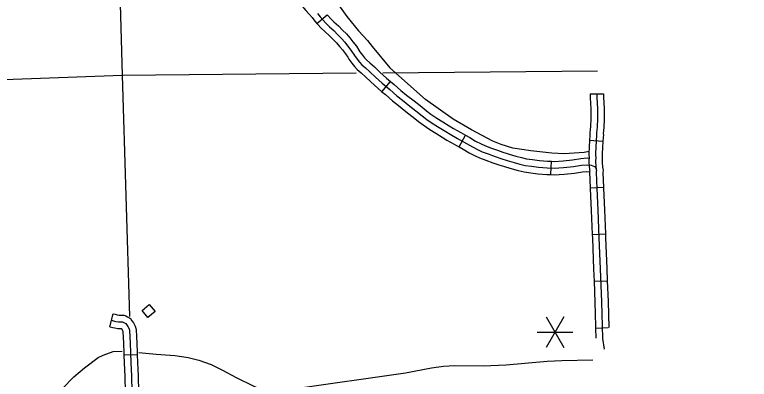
# Model space of a CAD drawing. Extents: x -19 to 366, y -4 to 359.
# Drawn here: x 168.146 to 169.712, y 177.432 to 178.21 of the extents above; entities that cross this region are included whole.
import ezdxf

# ---------------------------------------------------------------- set-up
doc = ezdxf.new("R2010")
doc.units = 0
for name, color, linetype in [('Level 32', 7, 'Continuous'), ('Level 35', 7, 'Continuous'), ('Level 45', 7, 'Continuous'), ('Level 48', 7, 'Continuous'), ('Level 5', 7, 'Continuous'), ('Level 56', 7, 'Continuous'), ('Level 60', 7, 'Continuous')]:
    doc.layers.add(name, color=color, linetype=linetype)

msp = doc.modelspace()

# ---------------------------------------------------------------- linework, layer by layer
at = {"layer": 'Level 32'}
for p, q in [((169.373, 178.041), (169.4014, 178.041)), ((169.3716, 177.9422), (169.4, 177.9401)), ((169.3726, 177.8408), (169.401, 177.8419)), ((169.3772, 177.7408), (169.4056, 177.7421)), ((169.3811, 177.641), (169.4094, 177.6421)), ((168.3487, 177.544), (168.3559, 177.5715)), ((169.3844, 177.5412), (169.4112, 177.542)), ((168.3782, 177.4839), (168.4066, 177.485))]:
    msp.add_line(p, q, dxfattribs=at)
for points in [[(169.373, 178.041), (169.373, 178.0382), (169.3731, 178.0309), (169.3736, 178.023), (169.3742, 178.0067), (169.3743, 178.0003), (169.3744, 177.9943), (169.3743, 177.9886), (169.3742, 177.9828), (169.3739, 177.977), (169.3735, 177.9713), (169.3729, 177.9652), (169.3724, 177.9581), (169.3721, 177.9542), (169.3724, 177.9525), (169.3716, 177.9422)], [(169.3872, 178.041), (169.3872, 178.0382), (169.3873, 178.0314), (169.3878, 178.0237), (169.3884, 178.0071)], [(169.4014, 178.041), (169.4014, 178.0383), (169.4015, 178.0319), (169.402, 178.0244), (169.4026, 178.0074), (169.4027, 178.0007), (169.4028, 177.9945), (169.4027, 177.9881), (169.4026, 177.9817), (169.4022, 177.9753), (169.4018, 177.969), (169.4012, 177.9629), (169.4007, 177.956), (169.4007, 177.9557), (169.401, 177.954), (169.4, 177.9401)], [(169.3884, 178.0071), (169.3885, 178.0005), (169.3886, 177.9944), (169.3885, 177.9883), (169.3884, 177.9823), (169.3881, 177.9762), (169.3876, 177.9701), (169.3871, 177.9641), (169.3866, 177.957), (169.3864, 177.9549), (169.3867, 177.9532), (169.3858, 177.9405), (169.3852, 177.9273), (169.3845, 177.9135), (169.3845, 177.9125), (169.3846, 177.9032), (169.3845, 177.8999), (169.3844, 177.8966), (169.3845, 177.8933), (169.3846, 177.89), (169.3849, 177.8867), (169.3852, 177.8834), (169.3854, 177.882)], [(169.3716, 177.9422), (169.3716, 177.9413), (169.371, 177.9279), (169.3703, 177.914), (169.3703, 177.9125), (169.3704, 177.9035), (169.3703, 177.9003), (169.3702, 177.8966), (169.3703, 177.8929), (169.3704, 177.8892), (169.3707, 177.8855), (169.3711, 177.8818), (169.3713, 177.8802), (169.3716, 177.8781), (169.3718, 177.8767), (169.3718, 177.8767), (169.3714, 177.8737), (169.3726, 177.8408)], [(169.4, 177.9401), (169.3999, 177.9397), (169.3994, 177.9266), (169.3987, 177.9131), (169.3987, 177.9124), (169.3988, 177.903), (169.3987, 177.8995), (169.3986, 177.8966), (169.3987, 177.8937), (169.3988, 177.8908), (169.399, 177.8879), (169.3993, 177.8851), (169.3995, 177.8839), (169.3997, 177.8822), (169.4005, 177.8769), (169.4001, 177.874), (169.4, 177.8734), (169.3999, 177.8727), (169.401, 177.8419)], [(169.3854, 177.882), (169.3856, 177.8801), (169.3861, 177.8769)], [(169.3861, 177.8769), (169.386, 177.876), (169.3859, 177.875), (169.3857, 177.8732), (169.3869, 177.839), (169.3891, 177.7928), (169.3917, 177.7335), (169.3942, 177.6676), (169.397, 177.597), (169.3985, 177.5458), (169.3993, 177.5192), (169.4025, 177.4958)], [(169.3726, 177.8408), (169.3727, 177.8384), (169.3749, 177.7921), (169.3772, 177.7408)], [(169.401, 177.8419), (169.4011, 177.8396), (169.4033, 177.7934), (169.4056, 177.7421)], [(169.3772, 177.7408), (169.3775, 177.733), (169.3801, 177.667), (169.3811, 177.641)], [(169.4056, 177.7421), (169.4059, 177.7341), (169.4084, 177.6681), (169.4094, 177.6421)], [(169.3811, 177.641), (169.3828, 177.5965), (169.3843, 177.5453), (169.3844, 177.5412)], [(169.4094, 177.6421), (169.4112, 177.5975), (169.4128, 177.542)], [(168.3559, 177.5715), (168.3597, 177.5705), (168.362, 177.5699), (168.3639, 177.5694), (168.3682, 177.5689), (168.378, 177.5684), (168.3823, 177.567), (168.3864, 177.5651), (168.3927, 177.5616), (168.3957, 177.5565), (168.3988, 177.5524), (168.4026, 177.545), (168.4047, 177.5382), (168.4052, 177.5226), (168.4058, 177.5092), (168.4065, 177.4893), (168.4066, 177.485)], [(168.3523, 177.5577), (168.356, 177.5568), (168.3585, 177.5561), (168.3614, 177.5554), (168.367, 177.5547), (168.3754, 177.5543), (168.3771, 177.5537), (168.38, 177.5524), (168.3824, 177.551), (168.3839, 177.5485), (168.3868, 177.5448), (168.3894, 177.5396), (168.3906, 177.5358), (168.391, 177.5221), (168.3916, 177.5087), (168.3923, 177.4888), (168.3931, 177.4671), (168.3945, 177.4389), (168.3956, 177.4048)], [(168.3487, 177.544), (168.3523, 177.543), (168.355, 177.5423), (168.3589, 177.5414), (168.3658, 177.5405), (168.3724, 177.5402), (168.3747, 177.5372), (168.3762, 177.5343), (168.3764, 177.5334), (168.3768, 177.5215), (168.3774, 177.5082), (168.3781, 177.4883), (168.3782, 177.4839)], [(169.3844, 177.5412), (169.3851, 177.5193)], [(168.3782, 177.4839), (168.3789, 177.4665), (168.3803, 177.4384), (168.3814, 177.4043), (168.3821, 177.384)], [(168.4066, 177.485), (168.4073, 177.4677), (168.4087, 177.4395), (168.4098, 177.4052), (168.4105, 177.385)]]:
    msp.add_lwpolyline(points, dxfattribs=at)
at = {"layer": 'Level 35'}
for points in [[(168.8288, 178.2414), (168.8538, 178.2064), (168.8791, 178.1759), (168.8978, 178.1552), (168.9076, 178.1422), (168.9458, 178.097)], [(169.3705, 177.918), (169.3599, 177.9162), (169.3171, 177.9132), (169.2909, 177.9144), (169.246, 177.9193), (169.2078, 177.9252), (169.1833, 177.9331), (169.1653, 177.94), (169.1199, 177.9645), (169.0807, 177.987), (169.0219, 178.0289), (168.9458, 178.097)], [(168.1535, 177.3292), (168.1931, 177.3673), (168.2254, 177.3913), (168.2466, 177.4115), (168.2714, 177.4368), (168.2944, 177.456), (168.3239, 177.4781), (168.3345, 177.4835), (168.3555, 177.4909), (168.3745, 177.4919)], [(168.4102, 177.4893), (168.4474, 177.4857), (168.4868, 177.4827), (168.5155, 177.4783), (168.5384, 177.4724), (168.5646, 177.463), (168.5891, 177.4516), (168.6177, 177.4353), (168.6557, 177.4169), (168.6666, 177.4128), (168.6792, 177.4097), (168.6903, 177.4091), (168.7393, 177.4116), (168.9792, 177.4458), (169.0347, 177.4565), (169.0603, 177.4601), (169.0843, 177.4611), (169.1449, 177.4602), (169.1935, 177.4623), (169.2812, 177.4706), (169.3126, 177.4721), (169.3782, 177.473)]]:
    msp.add_lwpolyline(points, dxfattribs=at)
at = {"layer": 'Level 45'}
for p, q in [((168.7902, 178.1916), (168.8117, 178.2101)), ((168.9289, 178.0457), (168.9474, 178.0672)), ((169.0933, 177.9278), (169.1072, 177.9526)), ((169.2893, 177.8687), (169.2901, 177.8971))]:
    msp.add_line(p, q, dxfattribs=at)
for points in [[(168.7285, 178.2713), (168.7347, 178.2631), (168.7368, 178.2603), (168.7421, 178.2534), (168.7482, 178.2448), (168.753, 178.2378), (168.7588, 178.2286), (168.7666, 178.2191), (168.7735, 178.2113), (168.7803, 178.2039), (168.7859, 178.1966), (168.7902, 178.1916)], [(168.7912, 178.213), (168.7969, 178.2055), (168.8026, 178.199), (168.8096, 178.1913), (168.8168, 178.1843), (168.826, 178.1762), (168.8349, 178.1672), (168.8425, 178.1596), (168.8495, 178.1516), (168.8557, 178.1437), (168.8627, 178.1345), (168.8701, 178.1232), (168.8757, 178.115), (168.8808, 178.1089), (168.8859, 178.1032), (168.8938, 178.0965), (168.9032, 178.0881), (168.9149, 178.077), (168.9292, 178.0641), (168.9454, 178.0502), (168.9603, 178.0372), (168.9727, 178.0274), (168.9886, 178.0148), (169.0011, 178.0049), (169.0145, 177.994), (169.0248, 177.9864), (169.0383, 177.9772), (169.051, 177.9693), (169.0648, 177.9605), (169.0746, 177.9548), (169.0898, 177.9461), (169.0949, 177.9432), (169.1091, 177.9353), (169.1218, 177.9279), (169.1339, 177.9217), (169.1427, 177.9175), (169.1553, 177.9128), (169.1702, 177.9073), (169.1825, 177.9029), (169.1961, 177.899), (169.2105, 177.8947), (169.2229, 177.8913), (169.2345, 177.8885), (169.2481, 177.8868), (169.263, 177.8847), (169.2814, 177.8831), (169.2961, 177.8827), (169.3163, 177.8838), (169.3373, 177.8861)], [(168.8117, 178.2101), (168.8132, 178.2084), (168.8197, 178.2013), (168.8264, 178.1948), (168.8358, 178.1865), (168.845, 178.1772), (168.8529, 178.1693), (168.8605, 178.1606), (168.867, 178.1524), (168.8743, 178.1427), (168.8796, 178.1346)], [(168.7902, 178.1916), (168.7919, 178.1895), (168.7994, 178.1814), (168.8071, 178.1739), (168.8163, 178.1658), (168.8248, 178.1572), (168.8321, 178.1499), (168.8386, 178.1425), (168.8445, 178.135), (168.8511, 178.1263), (168.8558, 178.1191)], [(168.8796, 178.1346), (168.8819, 178.1311), (168.887, 178.1237), (168.8916, 178.1182), (168.8959, 178.1134), (168.9031, 178.1072), (168.9129, 178.0985), (168.9245, 178.0875), (168.9386, 178.0748), (168.9474, 178.0672)], [(168.8558, 178.1191), (168.8583, 178.1153), (168.8644, 178.1064), (168.8701, 178.0996), (168.876, 178.0931), (168.8844, 178.0858), (168.8936, 178.0776), (168.9052, 178.0666), (168.9198, 178.0534), (168.9289, 178.0457)], [(168.9474, 178.0672), (168.9547, 178.061), (168.9694, 178.0481), (168.9815, 178.0385), (168.9974, 178.026), (169.01, 178.016), (169.0232, 178.0053), (169.024, 178.0047)], [(168.9289, 178.0457), (168.9361, 178.0395), (168.9512, 178.0263), (168.9639, 178.0162), (168.9798, 178.0037), (168.9922, 177.9938), (169.0058, 177.9828), (169.0071, 177.9818)], [(169.024, 178.0047), (169.033, 177.998), (169.0461, 177.9891), (169.0586, 177.9813), (169.0722, 177.9726), (169.0817, 177.9671), (169.0968, 177.9585), (169.1019, 177.9555), (169.1072, 177.9526)], [(169.0071, 177.9818), (169.0166, 177.9748), (169.0306, 177.9653), (169.0434, 177.9573), (169.0574, 177.9484), (169.0675, 177.9425), (169.0827, 177.9338), (169.0879, 177.9308), (169.0933, 177.9278)], [(169.1072, 177.9526), (169.1161, 177.9476), (169.1286, 177.9403), (169.1401, 177.9344), (169.1482, 177.9306), (169.1602, 177.9261), (169.175, 177.9207), (169.1868, 177.9165), (169.1955, 177.9139)], [(169.0933, 177.9278), (169.102, 177.9229), (169.115, 177.9154), (169.1276, 177.9089), (169.1371, 177.9045), (169.1503, 177.8995), (169.1654, 177.894), (169.1781, 177.8894), (169.1877, 177.8866)], [(169.1955, 177.9139), (169.2001, 177.9126), (169.2145, 177.9084), (169.2265, 177.905), (169.237, 177.9025), (169.25, 177.9009), (169.2646, 177.8988), (169.2822, 177.8973), (169.2901, 177.8971)], [(169.2901, 177.8971), (169.296, 177.897), (169.3152, 177.8979), (169.3354, 177.9002), (169.3527, 177.9028), (169.3663, 177.9042), (169.3704, 177.9037)], [(169.1877, 177.8866), (169.1922, 177.8853), (169.2066, 177.8811), (169.2193, 177.8776), (169.2319, 177.8745), (169.2462, 177.8727), (169.2614, 177.8705), (169.2806, 177.869), (169.2893, 177.8687)], [(169.3373, 177.8861), (169.3545, 177.8887), (169.3662, 177.8899), (169.3751, 177.8889), (169.3823, 177.8857), (169.3854, 177.882)], [(169.2893, 177.8687), (169.2963, 177.8685), (169.3174, 177.8696), (169.3391, 177.872), (169.3562, 177.8746), (169.3661, 177.8756), (169.372, 177.8749)]]:
    msp.add_lwpolyline(points, dxfattribs=at)
at = {"layer": 'Level 48'}
for p, q in [((169.317, 177.5651), (169.2791, 177.4995)), ((169.2791, 177.5651), (169.317, 177.4995)), ((169.2601, 177.5323), (169.3359, 177.5323))]:
    msp.add_line(p, q, dxfattribs=at)
at = {"layer": 'Level 5'}
for points in [[(168.3614, 178.5634), (168.3745, 178.0811)], [(168.3745, 178.0811), (168.8736, 178.0857)], [(168.931, 178.0862), (169.3883, 178.0904)], [(167.3515, 178.0632), (167.8923, 178.0633), (168.123, 178.0716), (168.3745, 178.0811)], [(168.3745, 178.0811), (168.3902, 177.566)]]:
    msp.add_lwpolyline(points, dxfattribs=at)
at = {"layer": 'Level 56'}
msp.add_lwpolyline([(168.4322, 177.5913), (168.4449, 177.5762), (168.4298, 177.5635), (168.4171, 177.5786)], close=True, dxfattribs=at)
at = {"layer": 'Level 60'}
for points in [[(176.1271, 2.4436), (175.8876, 11.0613), (175.6472, 19.6792), (175.4061, 28.2972), (175.164, 36.9153), (174.9212, 45.5335), (174.6775, 54.1519), (174.433, 62.7704), (174.1876, 71.389), (173.9414, 80.0077), (173.6944, 88.6266), (173.4466, 97.2456), (173.1979, 105.8647), (172.9484, 114.484), (172.6981, 123.1034), (172.447, 131.7229), (172.195, 140.3425), (171.9422, 148.9623), (171.6886, 157.5822), (171.4342, 166.2022), (171.179, 174.8224), (170.9229, 183.4427), (170.666, 192.0631), (170.4084, 200.6837), (170.1499, 209.3044), (169.8906, 217.9252), (169.6305, 226.5461), (169.3695, 235.1672), (169.1078, 243.7884), (168.8453, 252.4098), (168.5819, 261.0312), (168.3178, 269.6528), (168.0528, 278.2746), (167.7871, 286.8964), (167.5205, 295.5185), (167.2532, 304.1406), (166.985, 312.7629), (166.7161, 321.3853), (166.4463, 330.0078), (166.1758, 338.6305), (165.9044, 347.2533)], [(168.7902, 2.2442), (168.5607, 10.8615), (168.3304, 19.479), (168.0993, 28.0965), (167.8673, 36.7142), (167.6346, 45.3321), (167.4011, 53.95), (167.1668, 62.5681), (166.9316, 71.1863), (166.6957, 79.8047), (166.459, 88.4232), (166.2215, 97.0418), (165.9832, 105.6605), (165.7441, 114.2794), (165.5043, 122.8984), (165.2636, 131.5176), (165.0221, 140.1368), (164.7799, 148.7563), (164.5369, 157.3758), (164.2931, 165.9955), (164.0485, 174.6153), (163.8031, 183.2352), (163.5569, 191.8553), (163.31, 200.4755), (163.0623, 209.0959), (162.8138, 217.7164), (162.5645, 226.337), (162.3145, 234.9577), (162.0637, 243.5786), (161.8121, 252.1997), (161.5597, 260.8208), (161.3066, 269.4421), (161.0527, 278.0636), (160.798, 286.6851), (160.5426, 295.3068), (160.2864, 303.9287), (160.0294, 312.5507), (159.7717, 321.1728), (159.5132, 329.7951), (159.2539, 338.4175), (158.9939, 347.04)], [(0, 172.2839), (7.1335, 172.2883), (14.267, 172.3015), (21.4005, 172.3236), (28.5339, 172.3544), (35.6673, 172.3941), (42.8006, 172.4426), (49.9339, 172.4999), (57.0671, 172.566), (64.2002, 172.6409), (71.3332, 172.7246), (78.4661, 172.8172), (85.5989, 172.9186), (92.7315, 173.0287), (99.8641, 173.1477), (106.9964, 173.2755), (114.1286, 173.4122), (121.2606, 173.5576), (128.3925, 173.7119), (135.5241, 173.8749), (142.6555, 174.0468), (149.7867, 174.2275), (156.9177, 174.417), (164.0485, 174.6153), (171.179, 174.8224), (178.3092, 175.0383), (185.4392, 175.2631), (192.5688, 175.4966), (199.6982, 175.739), (206.8273, 175.9902), (213.9561, 176.2502), (221.0845, 176.5189), (228.2126, 176.7965), (235.3404, 177.083), (242.4677, 177.3782), (249.5948, 177.6822), (256.7214, 177.995), (263.8476, 178.3167), (270.9735, 178.6471), (278.0989, 178.9863), (285.2239, 179.3344), (292.3485, 179.6912), (299.4726, 180.0569), (306.5963, 180.4314), (313.7195, 180.8146), (320.8422, 181.2067), (327.9644, 181.6076), (335.0862, 182.0172), (342.2074, 182.4357)]]:
    msp.add_spline(points, degree=3, dxfattribs=at)

doc.saveas('drawing.dxf')
